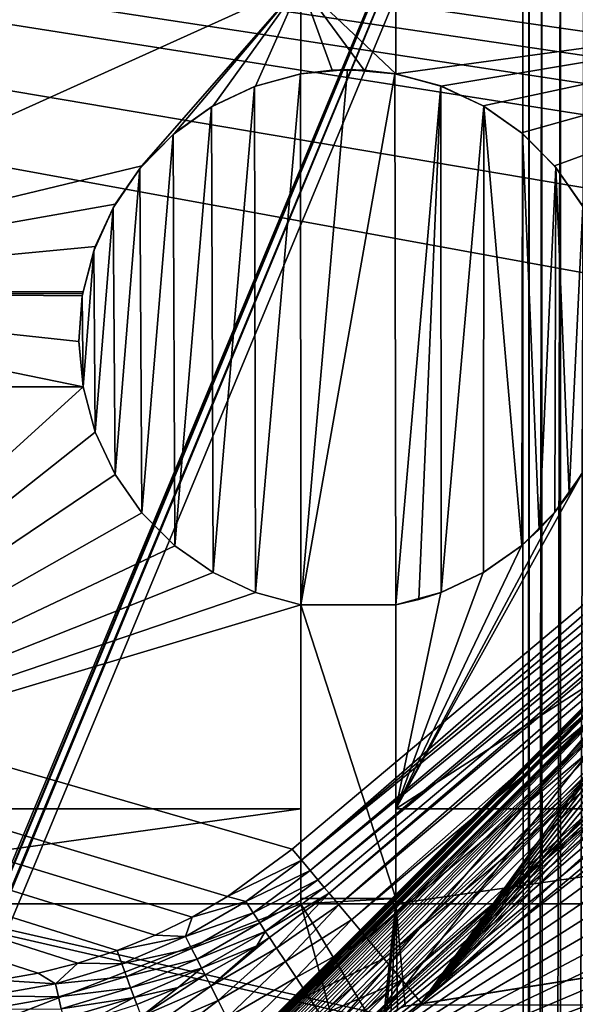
# Model space of a CAD drawing. Header units: metres. Extents: x -206 to 75, y -104 to 104.
# Tile 426 of 656: x -111 to -102, y 45 to 61. Entities that reach past the tile are written whole.
import ezdxf

# ---------------------------------------------------------------- set-up
doc = ezdxf.new("R2010")
doc.units = ezdxf.units.M
doc.layers.add('solid_01_1-CONSUMER_THERM_B_125288', color=7, linetype='CONTINUOUS')

msp = doc.modelspace()

# ---------------------------------------------------------------- linework, layer by layer
at = {"layer": 'solid_01_1-CONSUMER_THERM_B_125288'}
for points in [[(-85.36203, 59.706043, 1.5), (-65.514557, 74.985474, 1.5), (-200.514557, 74.966148, 1.5)], [(-86.338036, 59.777889, 1.5), (-85.36203, 59.706043, 1.5), (-200.514557, 74.966148, 1.5)], [(-88.29303, 59.740044, 1.5), (-86.338036, 59.777889, 1.5), (-200.514557, 74.966148, 1.5)], [(-90.227058, 59.461433, 1.5), (-88.29303, 59.740044, 1.5), (-200.514557, 74.966148, 1.5)], [(-91.178185, 59.232857, 1.5), (-90.227058, 59.461433, 1.5), (-200.514557, 74.966148, 1.5)], [(-92.114357, 58.945553, 1.5), (-91.178185, 59.232857, 1.5), (-200.514557, 74.966148, 1.5)], [(-93.031235, 58.600723, 1.5), (-92.114357, 58.945553, 1.5), (-200.514557, 74.966148, 1.5)], [(-93.924225, 58.200146, 1.5), (-93.031235, 58.600723, 1.5), (-200.514557, 74.966148, 1.5)], [(-95.621269, 57.241257, 1.5), (-93.924225, 58.200146, 1.5), (-200.514557, 74.966148, 1.5)], [(-97.174187, 56.091938, 1.5), (-95.621269, 57.241257, 1.5), (-200.514557, 74.966148, 1.5)], [(-106.887138, 47.939438, 1.5), (-97.174187, 56.091938, 1.5), (-200.514557, 74.966148, 1.5)], [(-107.910683, 47.194191, 1.5), (-106.887138, 47.939438, 1.5), (-200.514557, 74.966148, 1.5)], [(-108.467331, 46.871483, 1.5), (-107.910683, 47.194191, 1.5), (-200.514557, 74.966148, 1.5)], [(-109.048912, 46.586853, 1.5), (-108.467331, 46.871483, 1.5), (-200.514557, 74.966148, 1.5)], [(-109.651024, 46.343178, 1.5), (-109.048912, 46.586853, 1.5), (-200.514557, 74.966148, 1.5)], [(-110.268845, 46.142639, 1.5), (-109.651024, 46.343178, 1.5), (-200.514557, 74.966148, 1.5)], [(-110.897278, 45.986664, 1.5), (-110.268845, 46.142639, 1.5), (-200.514557, 74.966148, 1.5)], [(-111.53109, 45.875885, 1.5), (-110.897278, 45.986664, 1.5), (-200.514557, 74.966148, 1.5)], [(-158.776108, 66.195313), (-102.949013, 67.817345), (-158.757141, -66.251068)], [(-102.949013, 67.817345), (-158.757065, -66.804688), (-158.757141, -66.251068)], [(-102.949013, 67.817345), (-103.148926, 67.301086), (-158.757065, -66.804688)], [(-103.148926, 67.301086), (-103.25058, 66.756882), (-158.757065, -66.804688)], [(-103.25058, 66.756882), (-159.058624, -67.86515), (-158.858719, -67.348892)], [(-103.25058, 66.756882), (-103.250504, 66.203262), (-159.058624, -67.86515)], [(-103.25058, 66.756882), (-158.858719, -67.348892), (-158.757065, -66.804688)], [(-103.250504, 66.203262), (-103.231537, -66.243118), (-159.058624, -67.86515)], [(-103.250504, 66.203262), (-103.148697, 65.659088), (-103.231537, -66.243118)], [(-103.148697, 65.659088), (-103.12989, -65.698914), (-103.231537, -66.243118)], [(-103.148697, 65.659088), (-102.948631, 65.142883), (-103.12989, -65.698914)], [(-102.948631, 65.142883), (-102.92997, -65.182655), (-103.12989, -65.698914)], [(-102.948631, 65.142883), (-102.65712, 64.672234), (-102.92997, -65.182655)], [(-102.65712, 64.672234), (-102.638596, -64.711922), (-102.92997, -65.182655)], [(-102.65712, 64.672234), (-102.284088, 64.263168), (-102.638596, -64.711922)], [(-102.284088, 64.263168), (-102.265686, -64.30275), (-102.638596, -64.711922)], [(-76.404617, 63.580017, 75.400002), (-185.604614, 63.572178, 75.400002), (-92.716316, 42.429672, 75.400002)], [(-185.604614, 63.572178, 75.400002), (-93.500069, 42.491352, 75.400002), (-92.716316, 42.429672, 75.400002)], [(-185.604614, 63.572178, 75.400002), (-168.500076, 42.491318, 75.400002), (-93.500069, 42.491352, 75.400002)], [(-117.504128, 56.727066, 72.400002), (-117.504471, 61.577068, 72.400002), (-106.754471, 61.577839, 72.400002)], [(-117.504128, 56.727066, 72.400002), (-106.754471, 61.577839, 72.400002), (-109.258911, 58.710747, 72.400002)], [(-106.754471, 61.577839, 72.400002), (-108.737396, 59.232342, 72.400002), (-109.258911, 58.710747, 72.400002)], [(-106.754471, 61.577839, 72.400002), (-108.133736, 59.655792, 72.400002), (-108.737396, 59.232342, 72.400002)], [(-106.754471, 61.577839, 72.400002), (-107.46627, 59.968441, 72.400002), (-108.133736, 59.655792, 72.400002)], [(-106.754471, 61.577839, 72.400002), (-106.754372, 60.16114, 72.400002), (-107.46627, 59.968441, 72.400002)], [(-105.254372, 60.161247, 68.823547), (-106.754471, 61.577839, 69.400002), (-105.254471, 61.577946, 69.400002)], [(-106.754471, 61.577839, 69.400002), (-106.754372, 60.16114, 72.400002), (-106.754471, 61.577839, 72.400002)], [(-106.754372, 60.16114, 68.823547), (-106.754372, 60.16114, 72.400002), (-106.754471, 61.577839, 69.400002)], [(-106.25531, 60.220459, 68.847672), (-106.754372, 60.16114, 68.823547), (-106.754471, 61.577839, 69.400002)], [(-105.753441, 60.220497, 68.847672), (-106.754471, 61.577839, 69.400002), (-105.254372, 60.161247, 68.823547)], [(-106.25531, 60.220459, 68.847672), (-106.754471, 61.577839, 69.400002), (-105.753441, 60.220497, 68.847672)], [(-105.254471, 61.577946, 72.400002), (-94.904472, 61.57869, 72.400002), (-105.254372, 60.161247, 72.400002)], [(-105.254372, 60.161247, 68.823547), (-105.254471, 61.577946, 72.400002), (-105.254372, 60.161247, 72.400002)], [(-105.254372, 60.161247, 68.823547), (-105.254471, 61.577946, 69.400002), (-105.254471, 61.577946, 72.400002)], [(-94.904472, 61.57869, 72.400002), (-104.542442, 59.968651, 72.400002), (-105.254372, 60.161247, 72.400002)], [(-94.904472, 61.57869, 72.400002), (-103.874939, 59.656097, 72.400002), (-104.542442, 59.968651, 72.400002)], [(-94.904472, 61.57869, 72.400002), (-103.271217, 59.232735, 72.400002), (-103.874939, 59.656097, 72.400002)], [(-94.904472, 61.57869, 72.400002), (-102.749619, 58.711216, 72.400002), (-103.271217, 59.232735, 72.400002)], [(-94.904472, 61.57869, 72.400002), (-102.326172, 58.107555, 72.400002), (-102.749619, 58.711216, 72.400002)], [(-106.759613, 60.160194, 67.400002), (-106.014114, 60.227863, 67.400002), (-106.753769, 51.79454, 67.400002)], [(-106.25531, 60.220459, 68.847672), (-106.014114, 60.227863, 67.400002), (-106.759613, 60.160194, 67.400002)], [(-106.25531, 60.220459, 68.847672), (-106.759613, 60.160194, 67.400002), (-106.754372, 60.16114, 68.823547)], [(-106.014114, 60.227863, 67.400002), (-105.268242, 60.163712, 67.400002), (-106.753769, 51.79454, 67.400002)], [(-106.25531, 60.220459, 68.847672), (-105.753441, 60.220497, 68.847672), (-106.014114, 60.227863, 67.400002)], [(-105.753441, 60.220497, 68.847672), (-105.268242, 60.163712, 67.400002), (-106.014114, 60.227863, 67.400002)], [(-105.753441, 60.220497, 68.847672), (-105.254372, 60.161247, 68.823547), (-105.268242, 60.163712, 67.400002)], [(-107.465698, 51.987133, 67.400002), (-107.482101, 59.962605, 67.400002), (-106.759613, 60.160194, 67.400002)], [(-107.46627, 59.968441, 72.400002), (-106.759613, 60.160194, 67.400002), (-107.482101, 59.962605, 67.400002)], [(-106.754372, 60.16114, 72.400002), (-106.759613, 60.160194, 67.400002), (-107.46627, 59.968441, 72.400002)], [(-107.465698, 51.987133, 67.400002), (-106.759613, 60.160194, 67.400002), (-106.753769, 51.79454, 67.400002)], [(-106.754372, 60.16114, 68.823547), (-106.759613, 60.160194, 67.400002), (-106.754372, 60.16114, 72.400002)], [(-105.268242, 60.163712, 67.400002), (-105.253769, 51.794647, 67.400002), (-106.753769, 51.79454, 67.400002)], [(-105.268242, 60.163712, 67.400002), (-104.544815, 59.969517, 67.400002), (-105.253769, 51.794647, 67.400002)], [(-105.254372, 60.161247, 68.823547), (-104.544815, 59.969517, 67.400002), (-105.268242, 60.163712, 67.400002)], [(-105.254372, 60.161247, 68.823547), (-104.542442, 59.968651, 72.400002), (-104.544815, 59.969517, 67.400002)], [(-105.254372, 60.161247, 68.823547), (-105.254372, 60.161247, 72.400002), (-104.542442, 59.968651, 72.400002)], [(-108.133209, 52.299686, 67.400002), (-108.158562, 59.6413, 67.400002), (-107.482101, 59.962605, 67.400002)], [(-108.133736, 59.655792, 72.400002), (-107.482101, 59.962605, 67.400002), (-108.158562, 59.6413, 67.400002)], [(-107.46627, 59.968441, 72.400002), (-107.482101, 59.962605, 67.400002), (-108.133736, 59.655792, 72.400002)], [(-107.465698, 51.987133, 67.400002), (-108.133209, 52.299686, 67.400002), (-107.482101, 59.962605, 67.400002)], [(-104.544815, 59.969517, 67.400002), (-104.892822, 51.875748, 67.400002), (-105.253769, 51.794647, 67.400002)], [(-104.544815, 59.969517, 67.400002), (-104.539673, 51.988148, 67.400002), (-104.892822, 51.875748, 67.400002)], [(-104.544815, 59.969517, 67.400002), (-103.866966, 59.65147, 67.400002), (-104.539673, 51.988148, 67.400002)], [(-103.874939, 59.656097, 72.400002), (-103.866966, 59.65147, 67.400002), (-104.544815, 59.969517, 67.400002)], [(-103.874939, 59.656097, 72.400002), (-104.544815, 59.969517, 67.400002), (-104.542442, 59.968651, 72.400002)], [(-108.736923, 52.723049, 67.400002), (-108.767624, 59.206715, 67.400002), (-108.158562, 59.6413, 67.400002)], [(-108.737396, 59.232342, 72.400002), (-108.158562, 59.6413, 67.400002), (-108.767624, 59.206715, 67.400002)], [(-108.133736, 59.655792, 72.400002), (-108.158562, 59.6413, 67.400002), (-108.737396, 59.232342, 72.400002)], [(-108.133209, 52.299686, 67.400002), (-108.736923, 52.723049, 67.400002), (-108.158562, 59.6413, 67.400002)], [(-103.866966, 59.65147, 67.400002), (-103.870224, 52.302418, 67.400002), (-104.539673, 51.988148, 67.400002)], [(-103.271217, 59.232735, 72.400002), (-103.866966, 59.65147, 67.400002), (-103.874939, 59.656097, 72.400002)], [(-103.866966, 59.65147, 67.400002), (-103.265335, 52.727997, 67.400002), (-103.870224, 52.302418, 67.400002)], [(-103.866966, 59.65147, 67.400002), (-103.255676, 59.219624, 67.400002), (-103.265335, 52.727997, 67.400002)], [(-103.271217, 59.232735, 72.400002), (-103.255676, 59.219624, 67.400002), (-103.866966, 59.65147, 67.400002)], [(-109.258522, 53.244568, 67.400002), (-109.291565, 58.671383, 67.400002), (-108.767624, 59.206715, 67.400002)], [(-109.258911, 58.710747, 72.400002), (-108.767624, 59.206715, 67.400002), (-109.291565, 58.671383, 67.400002)], [(-108.737396, 59.232342, 72.400002), (-108.767624, 59.206715, 67.400002), (-109.258911, 58.710747, 72.400002)], [(-108.736923, 52.723049, 67.400002), (-109.258522, 53.244568, 67.400002), (-108.767624, 59.206715, 67.400002)], [(-102.749619, 58.711216, 72.400002), (-103.255676, 59.219624, 67.400002), (-103.271217, 59.232735, 72.400002)], [(-103.255676, 59.219624, 67.400002), (-102.992912, 52.978676, 67.400002), (-103.265335, 52.727997, 67.400002)], [(-103.255676, 59.219624, 67.400002), (-102.729263, 58.686787, 67.400002), (-102.992912, 52.978676, 67.400002)], [(-102.749619, 58.711216, 72.400002), (-102.729263, 58.686787, 67.400002), (-103.255676, 59.219624, 67.400002)], [(-117.504128, 56.727066, 72.400002), (-109.258911, 58.710747, 72.400002), (-109.682274, 58.107029, 72.400002)], [(-109.681969, 53.848228, 67.400002), (-109.713821, 58.051579, 67.400002), (-109.291565, 58.671383, 67.400002)], [(-109.682274, 58.107029, 72.400002), (-109.291565, 58.671383, 67.400002), (-109.713821, 58.051579, 67.400002)], [(-109.258911, 58.710747, 72.400002), (-109.291565, 58.671383, 67.400002), (-109.682274, 58.107029, 72.400002)], [(-109.258522, 53.244568, 67.400002), (-109.681969, 53.848228, 67.400002), (-109.291565, 58.671383, 67.400002)], [(-102.729263, 58.686787, 67.400002), (-102.743195, 53.252239, 67.400002), (-102.992912, 52.978676, 67.400002)], [(-102.326172, 58.107555, 72.400002), (-102.729263, 58.686787, 67.400002), (-102.749619, 58.711216, 72.400002)], [(-102.729263, 58.686787, 67.400002), (-102.518219, 53.546574, 67.400002), (-102.743195, 53.252239, 67.400002)], [(-102.729263, 58.686787, 67.400002), (-102.304619, 58.069904, 67.400002), (-102.518219, 53.546574, 67.400002)], [(-102.326172, 58.107555, 72.400002), (-102.304619, 58.069904, 67.400002), (-102.729263, 58.686787, 67.400002)], [(-117.504128, 56.727066, 72.400002), (-109.682274, 58.107029, 72.400002), (-109.994827, 57.439522, 72.400002)], [(-109.994621, 54.51569, 67.400002), (-110.018646, 57.372742, 67.400002), (-109.713821, 58.051579, 67.400002)], [(-109.994827, 57.439522, 72.400002), (-109.713821, 58.051579, 67.400002), (-110.018646, 57.372742, 67.400002)], [(-109.682274, 58.107029, 72.400002), (-109.713821, 58.051579, 67.400002), (-109.994827, 57.439522, 72.400002)], [(-109.681969, 53.848228, 67.400002), (-109.994621, 54.51569, 67.400002), (-109.713821, 58.051579, 67.400002)], [(-102.304619, 58.069904, 67.400002), (-102.319496, 53.859806, 67.400002), (-102.518219, 53.546574, 67.400002)], [(-117.504128, 56.727066, 72.400002), (-109.994827, 57.439522, 72.400002), (-110.187424, 56.727592, 72.400002)], [(-110.187424, 56.727592, 67.426552), (-109.994827, 57.439522, 72.400002), (-110.018646, 57.372742, 67.400002)], [(-110.187424, 56.727592, 67.426552), (-110.187424, 56.727592, 72.400002), (-109.994827, 57.439522, 72.400002)], [(-110.187317, 55.227592, 67.400002), (-110.198441, 56.662849, 67.400002), (-110.018646, 57.372742, 67.400002)], [(-110.187424, 56.727592, 67.426552), (-110.018646, 57.372742, 67.400002), (-110.198441, 56.662849, 67.400002)], [(-109.994621, 54.51569, 67.400002), (-110.187317, 55.227592, 67.400002), (-110.018646, 57.372742, 67.400002)], [(-117.504128, 56.727066, 67.426552), (-117.504128, 56.727066, 72.400002), (-110.187424, 56.727592, 72.400002)], [(-117.504128, 56.727066, 67.426552), (-110.187424, 56.727592, 72.400002), (-110.187424, 56.727592, 67.426552)], [(-117.504128, 56.727066, 67.426552), (-110.187424, 56.727592, 67.426552), (-110.193138, 56.694992, 67.413284)], [(-117.504128, 56.727066, 67.426552), (-110.193138, 56.694992, 67.413284), (-110.198441, 56.662849, 67.400002)], [(-110.253937, 55.944401, 67.10788), (-117.504128, 56.727066, 67.426552), (-110.198441, 56.662849, 67.400002)], [(-110.187317, 55.227592, 66.816208), (-117.504013, 55.227066, 66.816208), (-117.504128, 56.727066, 67.426552)], [(-110.253937, 55.944401, 67.10788), (-110.187317, 55.227592, 66.816208), (-117.504128, 56.727066, 67.426552)], [(-110.187317, 55.227592, 67.400002), (-110.253952, 55.946243, 67.400002), (-110.198441, 56.662849, 67.400002)], [(-110.253937, 55.944401, 67.10788), (-110.198441, 56.662849, 67.400002), (-110.253952, 55.946243, 67.400002)], [(-110.193138, 56.694992, 67.413284), (-110.187424, 56.727592, 67.426552), (-110.198441, 56.662849, 67.400002)], [(-106.74334, 47.768116, 1.525335), (-97.174187, 56.091938, 1.5), (-106.887138, 47.939438, 1.5)], [(-97.030815, 55.921124, 1.525184), (-97.174187, 56.091938, 1.5), (-106.74334, 47.768116, 1.525335)], [(-110.253937, 55.944401, 67.10788), (-110.253952, 55.946243, 67.400002), (-110.187317, 55.227592, 67.400002)], [(-110.253937, 55.944401, 67.10788), (-110.187317, 55.227592, 67.400002), (-110.187317, 55.227592, 66.816208)], [(-96.894142, 55.758289, 1.599859), (-97.030815, 55.921124, 1.525184), (-106.74334, 47.768116, 1.525335)], [(-96.894142, 55.758289, 1.599859), (-106.74334, 47.768116, 1.525335), (-106.606697, 47.605324, 1.600154)], [(-96.77169, 55.612396, 1.720235), (-96.894142, 55.758289, 1.599859), (-106.606697, 47.605324, 1.600154)], [(-96.77169, 55.612396, 1.720235), (-106.606697, 47.605324, 1.600154), (-106.484299, 47.459492, 1.720659)], [(-96.66967, 55.490849, 1.8802), (-96.77169, 55.612396, 1.720235), (-106.484299, 47.459492, 1.720659)], [(-96.66967, 55.490849, 1.8802), (-106.484299, 47.459492, 1.720659), (-106.382347, 47.338028, 1.880731)], [(-96.66967, 55.490849, 1.8802), (-106.382347, 47.338028, 1.880731), (-106.306274, 47.247391, 2.071429)], [(-96.66967, 55.490849, 1.8802), (-106.306274, 47.247391, 2.071429), (-96.593323, 55.399895, 2.071429)], [(-96.593323, 55.399895, 2.071429), (-106.306274, 47.247391, 2.071429), (-106.15197, 47.063553, 2.474663)], [(-96.439018, 55.216053, 2.474663), (-96.593323, 55.399895, 2.071429), (-106.15197, 47.063553, 2.474663)], [(-117.504013, 55.227066, 72.400002), (-110.187317, 55.227592, 67.400002), (-110.187317, 55.227592, 72.400002)], [(-110.187317, 55.227592, 66.816208), (-110.187317, 55.227592, 67.400002), (-117.504013, 55.227066, 72.400002)], [(-117.50354, 48.577068, 72.400002), (-117.504013, 55.227066, 72.400002), (-110.187317, 55.227592, 72.400002)], [(-110.187317, 55.227592, 66.816208), (-117.504013, 55.227066, 72.400002), (-117.504013, 55.227066, 66.816208)], [(-117.50354, 48.577068, 72.400002), (-110.187317, 55.227592, 72.400002), (-109.994621, 54.51569, 72.400002)], [(-110.187317, 55.227592, 72.400002), (-110.187317, 55.227592, 67.400002), (-109.994621, 54.51569, 67.400002)], [(-110.187317, 55.227592, 72.400002), (-109.994621, 54.51569, 67.400002), (-109.994621, 54.51569, 72.400002)], [(-96.439018, 55.216053, 2.474663), (-106.15197, 47.063553, 2.474663), (-105.951935, 46.825233, 2.825941)], [(-96.23877, 54.97747, 2.826262), (-96.439018, 55.216053, 2.474663), (-105.951935, 46.825233, 2.825941)], [(-94.904015, 55.228691, 72.400002), (-105.25354, 48.577946, 72.400002), (-102.325867, 53.848759, 72.400002)], [(-94.904015, 55.228691, 72.400002), (-94.903542, 48.57869, 72.400002), (-105.25354, 48.577946, 72.400002)], [(-96.23877, 54.97747, 2.826262), (-105.951935, 46.825233, 2.825941), (-105.713226, 46.540829, 3.112886)], [(-95.999763, 54.692722, 3.113388), (-96.23877, 54.97747, 2.826262), (-105.713226, 46.540829, 3.112886)], [(-95.481506, 54.962761, 3.5), (-95.141167, 53.669785, 3.5), (-104.854118, 45.517281, 3.5)], [(-95.481506, 54.962761, 3.5), (-104.854118, 45.517281, 3.5), (-95.949623, 54.907352, 3.5)], [(-95.949623, 54.907352, 3.5), (-104.854118, 45.517281, 3.5), (-96.411331, 54.815514, 3.5)], [(-96.411331, 54.815514, 3.5), (-104.854118, 45.517281, 3.5), (-96.865028, 54.687561, 3.5)], [(-95.999763, 54.692722, 3.113388), (-105.713226, 46.540829, 3.112886), (-105.444244, 46.220364, 3.325387)], [(-95.730453, 54.371861, 3.325905), (-95.999763, 54.692722, 3.113388), (-105.444244, 46.220364, 3.325387)], [(-96.865028, 54.687561, 3.5), (-104.854118, 45.517281, 3.5), (-97.306938, 54.524525, 3.5)], [(-117.50354, 48.577068, 72.400002), (-109.994621, 54.51569, 72.400002), (-109.681969, 53.848228, 72.400002)], [(-109.994621, 54.51569, 72.400002), (-109.994621, 54.51569, 67.400002), (-109.681969, 53.848228, 67.400002)], [(-109.994621, 54.51569, 72.400002), (-109.681969, 53.848228, 67.400002), (-109.681969, 53.848228, 72.400002)], [(-97.306938, 54.524525, 3.5), (-104.854118, 45.517281, 3.5), (-97.734703, 54.327328, 3.5)], [(-95.730453, 54.371861, 3.325905), (-105.444244, 46.220364, 3.325387), (-105.154472, 45.875126, 3.455959)], [(-95.440338, 54.026215, 3.45631), (-95.730453, 54.371861, 3.325905), (-105.154472, 45.875126, 3.455959)], [(-97.734703, 54.327328, 3.5), (-104.854118, 45.517281, 3.5), (-98.145988, 54.096996, 3.5)], [(-95.440338, 54.026215, 3.45631), (-105.154472, 45.875126, 3.455959), (-104.854118, 45.517281, 3.5)], [(-98.145988, 54.096996, 3.5), (-104.854118, 45.517281, 3.5), (-98.537407, 53.835457, 3.5)], [(-95.440338, 54.026215, 3.45631), (-104.854118, 45.517281, 3.5), (-95.141167, 53.669785, 3.5)], [(-102.325867, 53.848759, 72.400002), (-102.518219, 53.546574, 67.400002), (-102.319496, 53.859806, 67.400002)], [(-117.50354, 48.577068, 72.400002), (-109.681969, 53.848228, 72.400002), (-109.258522, 53.244572, 72.400002)], [(-109.681969, 53.848228, 72.400002), (-109.681969, 53.848228, 67.400002), (-109.258522, 53.244568, 67.400002)], [(-109.681969, 53.848228, 72.400002), (-109.258522, 53.244568, 67.400002), (-109.258522, 53.244572, 72.400002)], [(-105.25354, 48.577946, 72.400002), (-102.749229, 53.245037, 72.400002), (-102.325867, 53.848759, 72.400002)], [(-98.537407, 53.835457, 3.5), (-104.854118, 45.517281, 3.5), (-98.9076, 53.543625, 3.5)], [(-102.749229, 53.245037, 72.400002), (-102.518219, 53.546574, 67.400002), (-102.325867, 53.848759, 72.400002)], [(-98.9076, 53.543625, 3.5), (-104.854118, 45.517281, 3.5), (-99.253479, 53.223888, 3.5)], [(-102.749229, 53.245037, 72.400002), (-102.743195, 53.252239, 67.400002), (-102.518219, 53.546574, 67.400002)], [(-117.50354, 48.577068, 72.400002), (-109.258522, 53.244572, 72.400002), (-108.736923, 52.723049, 72.400002)], [(-109.258522, 53.244572, 72.400002), (-109.258522, 53.244568, 67.400002), (-108.736923, 52.723049, 67.400002)], [(-109.258522, 53.244572, 72.400002), (-108.736923, 52.723049, 67.400002), (-108.736923, 52.723049, 72.400002)], [(-105.25354, 48.577946, 72.400002), (-103.270752, 52.723442, 72.400002), (-102.749229, 53.245037, 72.400002)], [(-103.270752, 52.723442, 72.400002), (-102.992912, 52.978676, 67.400002), (-102.749229, 53.245037, 72.400002)], [(-102.749229, 53.245037, 72.400002), (-102.992912, 52.978676, 67.400002), (-102.743195, 53.252239, 67.400002)], [(-108.602119, 43.802258, 12.817101), (-108.60112, 43.783543, 12.856084), (-99.235924, 53.206337, 12.721427)], [(-108.599785, 43.820675, 12.780789), (-108.602119, 43.802258, 12.817101), (-99.235924, 53.206337, 12.721427)], [(-108.60112, 43.783543, 12.856084), (-108.596008, 43.765255, 12.896791), (-99.235924, 53.206337, 12.721427)], [(-108.588097, 43.855423, 12.717447), (-108.599785, 43.820675, 12.780789), (-99.235924, 53.206337, 12.721427)], [(-108.596008, 43.765255, 12.896791), (-99.183731, 53.15414, 12.933075), (-99.235924, 53.206337, 12.721427)], [(-108.596008, 43.765255, 12.896791), (-108.586502, 43.747326, 12.938953), (-99.183731, 53.15414, 12.933075)], [(-108.588097, 43.855423, 12.717447), (-99.235924, 53.206337, 12.721427), (-99.253479, 53.223888, 12.5)], [(-108.572327, 43.885719, 12.664712), (-108.588097, 43.855423, 12.717447), (-99.253479, 53.223888, 12.5)], [(-108.586502, 43.747326, 12.938953), (-108.572311, 43.729706, 12.982288), (-99.183731, 53.15414, 12.933075)], [(-108.556305, 43.91111, 12.618376), (-108.572327, 43.885719, 12.664712), (-99.253479, 53.223888, 12.5)], [(-108.572311, 43.729706, 12.982288), (-108.552582, 43.711796, 13.02775), (-99.183731, 53.15414, 12.933075)], [(-108.54277, 43.930534, 12.575701), (-108.556305, 43.91111, 12.618376), (-99.253479, 53.223888, 12.5)], [(-108.552582, 43.711796, 13.02775), (-108.526756, 43.693317, 13.075119), (-99.183731, 53.15414, 12.933075)], [(-108.534256, 43.942188, 12.535916), (-108.54277, 43.930534, 12.575701), (-99.253479, 53.223888, 12.5)], [(-108.534256, 43.942188, 12.535916), (-99.253479, 53.223888, 12.5), (-108.531647, 43.945709, 12.5)], [(-108.531647, 43.945709, 3.5), (-99.253479, 53.223888, 3.5), (-107.246277, 43.942844, 3.5)], [(-108.531647, 43.945709, 3.5), (-99.253479, 53.223888, 12.5), (-99.253479, 53.223888, 3.5)], [(-108.531647, 43.945709, 3.5), (-108.531647, 43.945709, 12.5), (-99.253479, 53.223888, 12.5)], [(-108.526756, 43.693317, 13.075119), (-99.09951, 53.069916, 13.122963), (-99.183731, 53.15414, 12.933075)], [(-99.253479, 53.223888, 3.5), (-106.001419, 44.662479, 3.5), (-107.246277, 43.942844, 3.5)], [(-99.253479, 53.223888, 3.5), (-104.854118, 45.517281, 3.5), (-106.001419, 44.662479, 3.5)], [(-108.526756, 43.693317, 13.075119), (-108.494141, 43.673916, 13.124171), (-99.09951, 53.069916, 13.122963)], [(-108.494141, 43.673916, 13.124171), (-108.454575, 43.653454, 13.173878), (-99.09951, 53.069916, 13.122963)], [(-108.454575, 43.653454, 13.173878), (-108.408157, 43.631794, 13.223137), (-99.09951, 53.069916, 13.122963)], [(-108.408157, 43.631794, 13.223137), (-108.355202, 43.609009, 13.270741), (-99.09951, 53.069916, 13.122963)], [(-108.355202, 43.609009, 13.270741), (-98.987495, 52.957905, 13.281551), (-99.09951, 53.069916, 13.122963)], [(-108.355202, 43.609009, 13.270741), (-108.296829, 43.585407, 13.315196), (-98.987495, 52.957905, 13.281551)], [(-108.296829, 43.585407, 13.315196), (-108.233696, 43.561337, 13.35567), (-98.987495, 52.957905, 13.281551)], [(-108.233696, 43.561337, 13.35567), (-108.166939, 43.537483, 13.39128), (-98.987495, 52.957905, 13.281551)], [(-108.166939, 43.537483, 13.39128), (-98.853317, 52.823727, 13.400871), (-98.987495, 52.957905, 13.281551)], [(-103.270752, 52.723442, 72.400002), (-103.265335, 52.727997, 67.400002), (-102.992912, 52.978676, 67.400002)], [(-108.166939, 43.537483, 13.39128), (-108.028168, 43.494442, 13.445751), (-98.853317, 52.823727, 13.400871)], [(-108.028168, 43.494442, 13.445751), (-98.70372, 52.674129, 13.474928), (-98.853317, 52.823727, 13.400871)], [(-117.50354, 48.577068, 72.400002), (-108.736923, 52.723049, 72.400002), (-108.133209, 52.299686, 72.400002)], [(-108.736923, 52.723049, 72.400002), (-108.736923, 52.723049, 67.400002), (-108.133209, 52.299686, 67.400002)], [(-108.736923, 52.723049, 72.400002), (-108.133209, 52.299686, 67.400002), (-108.133209, 52.299686, 72.400002)], [(-108.028168, 43.494442, 13.445751), (-107.893997, 43.464863, 13.477894), (-98.70372, 52.674129, 13.474928)], [(-107.893997, 43.464863, 13.477894), (-107.774193, 43.453541, 13.493205), (-98.70372, 52.674129, 13.474928)], [(-107.774193, 43.453541, 13.493205), (-107.67115, 43.459949, 13.498845), (-98.70372, 52.674129, 13.474928)], [(-107.67115, 43.459949, 13.498845), (-107.581902, 43.481243, 13.5), (-98.70372, 52.674129, 13.474928)], [(-98.70372, 52.674129, 13.474928), (-107.581902, 43.481243, 13.5), (-98.546371, 52.516781, 13.5)], [(-105.25354, 48.577946, 72.400002), (-103.874405, 52.299992, 72.400002), (-103.270752, 52.723442, 72.400002)], [(-103.874405, 52.299992, 72.400002), (-103.870224, 52.302418, 67.400002), (-103.270752, 52.723442, 72.400002)], [(-103.270752, 52.723442, 72.400002), (-103.870224, 52.302418, 67.400002), (-103.265335, 52.727997, 67.400002)], [(-98.228889, 52.197865, 13.5), (-98.546371, 52.516781, 13.5), (-107.581902, 43.481243, 13.5)], [(-117.50354, 48.577068, 72.400002), (-108.133209, 52.299686, 72.400002), (-107.465698, 51.987133, 72.400002)], [(-108.133209, 52.299686, 72.400002), (-108.133209, 52.299686, 67.400002), (-107.465698, 51.987133, 67.400002)], [(-108.133209, 52.299686, 72.400002), (-107.465698, 51.987133, 67.400002), (-107.465698, 51.987133, 72.400002)], [(-105.25354, 48.577946, 72.400002), (-104.54187, 51.987343, 72.400002), (-103.874405, 52.299992, 72.400002)], [(-104.54187, 51.987343, 72.400002), (-104.539673, 51.988148, 67.400002), (-103.874405, 52.299992, 72.400002)], [(-103.874405, 52.299992, 72.400002), (-104.539673, 51.988148, 67.400002), (-103.870224, 52.302418, 67.400002)], [(-98.497002, 51.905132, 13.5), (-98.228889, 52.197865, 13.5), (-107.581902, 43.481243, 13.5)], [(-104.54187, 51.987343, 72.400002), (-104.892822, 51.875748, 67.400002), (-104.539673, 51.988148, 67.400002)], [(-117.50354, 48.577068, 72.400002), (-107.465698, 51.987133, 72.400002), (-106.753769, 51.79454, 72.400002)], [(-98.738586, 51.590145, 13.5), (-98.497002, 51.905132, 13.5), (-107.581902, 43.481243, 13.5)], [(-107.465698, 51.987133, 72.400002), (-107.465698, 51.987133, 67.400002), (-106.753769, 51.79454, 67.400002)], [(-107.465698, 51.987133, 72.400002), (-106.753769, 51.79454, 67.400002), (-106.753769, 51.79454, 72.400002)], [(-105.253769, 51.794647, 72.400002), (-104.892822, 51.875748, 67.400002), (-104.54187, 51.987343, 72.400002)], [(-105.25354, 48.577946, 72.400002), (-105.253769, 51.794647, 72.400002), (-104.54187, 51.987343, 72.400002)], [(-105.253769, 51.794647, 72.400002), (-105.253769, 51.794647, 67.400002), (-104.892822, 51.875748, 67.400002)], [(-106.75354, 48.577839, 72.400002), (-117.50354, 48.577068, 72.400002), (-106.753769, 51.79454, 72.400002)], [(-106.753769, 51.79454, 67.319206), (-106.753769, 51.79454, 67.400002), (-105.253769, 51.794647, 67.400002)], [(-106.753769, 51.79454, 67.319206), (-105.253769, 51.794647, 67.400002), (-105.253769, 51.794647, 67.319206)], [(-106.753769, 51.79454, 67.319206), (-105.253769, 51.794647, 67.319206), (-105.253441, 47.163357, 63.534752)], [(-106.75354, 48.577839, 72.400002), (-106.753769, 51.79454, 72.400002), (-106.753769, 51.79454, 67.400002)], [(-106.75354, 48.577839, 69.900002), (-106.75354, 48.577839, 72.400002), (-106.753769, 51.79454, 67.400002)], [(-106.753433, 47.077839, 69.900002), (-106.75354, 48.577839, 69.900002), (-106.753769, 51.79454, 67.400002)], [(-106.753769, 51.79454, 67.319206), (-106.753433, 47.077839, 69.900002), (-106.753769, 51.79454, 67.400002)], [(-106.753769, 51.79454, 67.319206), (-105.253441, 47.163357, 63.534752), (-106.753441, 47.16325, 63.534752)], [(-106.753769, 51.79454, 67.319206), (-106.753441, 47.16325, 63.534752), (-106.753433, 47.077839, 69.900002)], [(-105.25354, 48.577946, 69.900002), (-105.253433, 47.077946, 63.5), (-105.253769, 51.794647, 67.400002)], [(-105.253769, 51.794647, 67.319206), (-105.253769, 51.794647, 67.400002), (-105.253433, 47.077946, 63.5)], [(-105.25354, 48.577946, 69.900002), (-105.253769, 51.794647, 67.400002), (-105.253769, 51.794647, 72.400002)], [(-105.253769, 51.794647, 67.319206), (-105.253433, 47.077946, 63.5), (-105.253441, 47.163357, 63.534752)], [(-105.25354, 48.577946, 69.900002), (-105.253769, 51.794647, 72.400002), (-105.25354, 48.577946, 72.400002)], [(-98.951797, 51.255302, 13.5), (-98.738586, 51.590145, 13.5), (-107.581902, 43.481243, 13.5)], [(-99.135002, 50.903152, 13.5), (-98.951797, 51.255302, 13.5), (-107.581902, 43.481243, 13.5)], [(-99.286819, 50.536381, 13.5), (-99.135002, 50.903152, 13.5), (-107.581902, 43.481243, 13.5)], [(-99.406097, 50.157764, 13.5), (-99.286819, 50.536381, 13.5), (-107.581902, 43.481243, 13.5)], [(-99.491905, 49.770237, 13.5), (-99.406097, 50.157764, 13.5), (-107.581902, 43.481243, 13.5)], [(-99.543625, 49.376633, 13.5), (-99.491905, 49.770237, 13.5), (-107.581902, 43.481243, 13.5)], [(-99.560837, 48.980598, 13.5), (-99.543625, 49.376633, 13.5), (-107.581902, 43.481243, 13.5)], [(-99.543472, 48.584087, 13.5), (-99.560837, 48.980598, 13.5), (-107.581902, 43.481243, 13.5)], [(-117.50354, 48.577068, 69.900002), (-117.50354, 48.577068, 72.400002), (-106.75354, 48.577839, 72.400002)], [(-106.75354, 48.577839, 69.900002), (-117.50354, 48.577068, 69.900002), (-106.75354, 48.577839, 72.400002)], [(-106.75354, 48.577839, 69.900002), (-117.503433, 47.077068, 69.900002), (-117.50354, 48.577068, 69.900002)], [(-106.753433, 47.077839, 69.900002), (-117.503433, 47.077068, 69.900002), (-106.75354, 48.577839, 69.900002)], [(-99.491608, 48.190567, 13.5), (-99.543472, 48.584087, 13.5), (-107.581902, 43.481243, 13.5)], [(-105.25354, 48.577946, 69.900002), (-105.25354, 48.577946, 72.400002), (-94.903542, 48.57869, 72.400002)], [(-105.25354, 48.577946, 69.900002), (-94.903542, 48.57869, 72.400002), (-94.903542, 48.57869, 69.900002)], [(-105.253433, 47.077946, 69.900002), (-105.25354, 48.577946, 69.900002), (-94.903542, 48.57869, 69.900002)], [(-105.253433, 47.077946, 69.900002), (-105.253433, 47.077946, 63.5), (-105.25354, 48.577946, 69.900002)], [(-105.253433, 47.077946, 69.900002), (-94.903542, 48.57869, 69.900002), (-94.903435, 47.07869, 69.900002)], [(-99.40564, 47.803032, 13.5), (-99.491608, 48.190567, 13.5), (-107.581902, 43.481243, 13.5)], [(-106.74334, 47.768116, 1.525335), (-106.887138, 47.939438, 1.5), (-107.910683, 47.194191, 1.5)], [(-99.286224, 47.424473, 13.5), (-99.40564, 47.803032, 13.5), (-107.581902, 43.481243, 13.5)], [(-106.74334, 47.768116, 1.525335), (-107.910683, 47.194191, 1.5), (-107.621361, 47.114258, 1.525335)], [(-106.74334, 47.768116, 1.525335), (-107.621361, 47.114258, 1.525335), (-106.606697, 47.605324, 1.600154)], [(-107.621361, 47.114258, 1.525335), (-107.504547, 46.936703, 1.600154), (-106.606697, 47.605324, 1.600154)], [(-106.606697, 47.605324, 1.600154), (-107.504547, 46.936703, 1.600154), (-106.484299, 47.459492, 1.720659)], [(-99.134262, 47.057755, 13.5), (-99.286224, 47.424473, 13.5), (-107.581902, 43.481243, 13.5)], [(-107.504547, 46.936703, 1.600154), (-107.399902, 46.777645, 1.720659), (-106.484299, 47.459492, 1.720659)], [(-106.484299, 47.459492, 1.720659), (-107.399902, 46.777645, 1.720659), (-106.382347, 47.338028, 1.880731)], [(-107.399902, 46.777645, 1.720659), (-107.312737, 46.645168, 1.880731), (-106.382347, 47.338028, 1.880731)], [(-106.306274, 47.247391, 2.071429), (-106.382347, 47.338028, 1.880731), (-107.312737, 46.645168, 1.880731)], [(-107.621361, 47.114258, 1.525335), (-107.910683, 47.194191, 1.5), (-108.467331, 46.871483, 1.5)], [(-107.243782, 46.548897, 2.071429), (-106.306274, 47.247391, 2.071429), (-107.312737, 46.645168, 1.880731)], [(-107.133141, 46.380909, 2.419925), (-106.306274, 47.247391, 2.071429), (-107.243782, 46.548897, 2.071429)], [(-106.15197, 47.063553, 2.474663), (-106.306274, 47.247391, 2.071429), (-107.133141, 46.380909, 2.419925)], [(-106.753433, 47.077839, 63.5), (-105.500069, 42.481247, 63.5), (-118.608032, 42.481239, 63.5)], [(-117.503433, 47.077068, 63.5), (-106.753433, 47.077839, 63.5), (-118.608032, 42.481239, 63.5)], [(-106.753433, 47.077839, 69.900002), (-106.753433, 47.077839, 63.5), (-117.503433, 47.077068, 63.5)], [(-106.753433, 47.077839, 69.900002), (-117.503433, 47.077068, 63.5), (-117.503433, 47.077068, 69.900002)], [(-107.621361, 47.114258, 1.525335), (-108.467331, 46.871483, 1.5), (-108.569351, 46.566753, 1.525335)], [(-107.621361, 47.114258, 1.525335), (-108.569351, 46.566753, 1.525335), (-107.504547, 46.936703, 1.600154)], [(-98.95092, 46.705677, 13.5), (-99.134262, 47.057755, 13.5), (-107.581902, 43.481243, 13.5)], [(-106.15197, 47.063553, 2.474663), (-107.133141, 46.380909, 2.419925), (-106.993195, 46.168404, 2.731638)], [(-105.951935, 46.825233, 2.825941), (-106.15197, 47.063553, 2.474663), (-106.993195, 46.168404, 2.731638)], [(-106.753441, 47.16325, 63.534752), (-105.253441, 47.163357, 63.534752), (-106.753433, 47.077839, 63.5)], [(-106.753433, 47.077839, 69.900002), (-106.753441, 47.16325, 63.534752), (-106.753433, 47.077839, 63.5)], [(-105.253441, 47.163357, 63.534752), (-105.253433, 47.077946, 63.5), (-106.753433, 47.077839, 63.5)], [(-106.753433, 47.077839, 63.5), (-105.253433, 47.077946, 63.5), (-105.478218, 44.985607, 63.5)], [(-106.753433, 47.077839, 63.5), (-105.478218, 44.985607, 63.5), (-105.500069, 42.481247, 63.5)], [(-105.253433, 47.077946, 63.5), (-105.460236, 45.114185, 63.5), (-105.478218, 44.985607, 63.5)], [(-105.253433, 47.077946, 63.5), (-105.409828, 45.233688, 63.5), (-105.460236, 45.114185, 63.5)], [(-105.253433, 47.077946, 63.5), (-105.330101, 45.336475, 63.5), (-105.409828, 45.233688, 63.5)], [(-105.253433, 47.077946, 63.5), (-105.226616, 45.415188, 63.5), (-105.330101, 45.336475, 63.5)], [(-105.253433, 47.077946, 63.5), (-94.903435, 47.07869, 63.5), (-105.106583, 45.464493, 63.5)], [(-94.903435, 47.07869, 69.900002), (-94.903435, 47.07869, 63.5), (-105.253433, 47.077946, 63.5)], [(-105.253433, 47.077946, 69.900002), (-94.903435, 47.07869, 69.900002), (-105.253433, 47.077946, 63.5)], [(-105.253433, 47.077946, 63.5), (-105.106583, 45.464493, 63.5), (-105.226616, 45.415188, 63.5)], [(-94.903435, 47.07869, 63.5), (-104.978226, 45.481247, 63.5), (-105.106583, 45.464493, 63.5)], [(-94.903435, 47.07869, 63.5), (-97.021919, 45.481251, 63.5), (-104.978226, 45.481247, 63.5)], [(-108.569351, 46.566753, 1.525335), (-108.467331, 46.871483, 1.5), (-109.048912, 46.586853, 1.5)], [(-108.569351, 46.566753, 1.525335), (-108.473938, 46.376835, 1.600154), (-107.504547, 46.936703, 1.600154)], [(-107.504547, 46.936703, 1.600154), (-108.473938, 46.376835, 1.600154), (-107.399902, 46.777645, 1.720659)], [(-108.473938, 46.376835, 1.600154), (-108.388466, 46.206707, 1.720659), (-107.399902, 46.777645, 1.720659)], [(-107.399902, 46.777645, 1.720659), (-108.388466, 46.206707, 1.720659), (-107.312737, 46.645168, 1.880731)], [(-105.951935, 46.825233, 2.825941), (-106.993195, 46.168404, 2.731638), (-106.827545, 45.916885, 2.998492)], [(-105.713226, 46.540829, 3.112886), (-105.951935, 46.825233, 2.825941), (-106.827545, 45.916885, 2.998492)], [(-108.569351, 46.566753, 1.525335), (-109.048912, 46.586853, 1.5), (-109.651024, 46.343178, 1.5)], [(-108.569351, 46.566753, 1.525335), (-109.651024, 46.343178, 1.5), (-109.574493, 46.133007, 1.525335)], [(-108.569351, 46.566753, 1.525335), (-109.574493, 46.133007, 1.525335), (-108.473938, 46.376835, 1.600154)], [(-108.388466, 46.206707, 1.720659), (-108.317276, 46.065006, 1.880731), (-107.312737, 46.645168, 1.880731)], [(-107.445419, 46.419506, 2.071429), (-107.312737, 46.645168, 1.880731), (-108.317276, 46.065006, 1.880731)], [(-98.737579, 46.370918, 13.5), (-98.95092, 46.705677, 13.5), (-107.581902, 43.481243, 13.5)], [(-107.445419, 46.419506, 2.071429), (-107.243782, 46.548897, 2.071429), (-107.312737, 46.645168, 1.880731)], [(-108.261009, 45.960854, 2.071429), (-107.445419, 46.419506, 2.071429), (-108.317276, 46.065006, 1.880731)], [(-108.170647, 45.781147, 2.419925), (-107.445419, 46.419506, 2.071429), (-108.261009, 45.960854, 2.071429)], [(-108.170647, 45.781147, 2.419925), (-107.243782, 46.548897, 2.071429), (-107.445419, 46.419506, 2.071429)], [(-107.133141, 46.380909, 2.419925), (-107.243782, 46.548897, 2.071429), (-108.170647, 45.781147, 2.419925)], [(-105.713226, 46.540829, 3.112886), (-106.827545, 45.916885, 2.998492), (-106.640503, 45.632874, 3.213573)], [(-105.444244, 46.220364, 3.325387), (-105.713226, 46.540829, 3.112886), (-106.640503, 45.632874, 3.213573)], [(-109.574493, 46.133007, 1.525335), (-109.651024, 46.343178, 1.5), (-110.268845, 46.142639, 1.5)], [(-109.574493, 46.133007, 1.525335), (-109.501778, 45.933296, 1.600154), (-108.473938, 46.376835, 1.600154)], [(-108.473938, 46.376835, 1.600154), (-109.501778, 45.933296, 1.600154), (-108.388466, 46.206707, 1.720659)], [(-107.133141, 46.380909, 2.419925), (-108.170647, 45.781147, 2.419925), (-108.056335, 45.553818, 2.731638)], [(-106.993195, 46.168404, 2.731638), (-107.133141, 46.380909, 2.419925), (-108.056335, 45.553818, 2.731638)], [(-98.495872, 46.056023, 13.5), (-98.737579, 46.370918, 13.5), (-107.581902, 43.481243, 13.5)], [(-110.623199, 45.818882, 1.525335), (-110.268845, 46.142639, 1.5), (-110.897278, 45.986664, 1.5)], [(-109.574493, 46.133007, 1.525335), (-110.268845, 46.142639, 1.5), (-110.623199, 45.818882, 1.525335)], [(-109.574493, 46.133007, 1.525335), (-110.623199, 45.818882, 1.525335), (-109.501778, 45.933296, 1.600154)], [(-109.501778, 45.933296, 1.600154), (-109.43663, 45.754395, 1.720659), (-108.388466, 46.206707, 1.720659)], [(-108.388466, 46.206707, 1.720659), (-109.43663, 45.754395, 1.720659), (-108.317276, 46.065006, 1.880731)], [(-106.993195, 46.168404, 2.731638), (-108.056335, 45.553818, 2.731638), (-107.921043, 45.284756, 2.998492)], [(-106.827545, 45.916885, 2.998492), (-106.993195, 46.168404, 2.731638), (-107.921043, 45.284756, 2.998492)], [(-105.444244, 46.220364, 3.325387), (-106.640503, 45.632874, 3.213573), (-106.436897, 45.323723, 3.371311)], [(-105.154472, 45.875126, 3.455959), (-105.444244, 46.220364, 3.325387), (-106.436897, 45.323723, 3.371311)], [(-110.623199, 45.818882, 1.525335), (-110.897278, 45.986664, 1.5), (-111.53109, 45.875885, 1.5)], [(-109.43663, 45.754395, 1.720659), (-109.382378, 45.605389, 1.880731), (-108.317276, 46.065006, 1.880731)], [(-108.688698, 45.758217, 2.071429), (-108.317276, 46.065006, 1.880731), (-109.382378, 45.605389, 1.880731)], [(-109.270813, 45.306015, 2.419925), (-108.261009, 45.960854, 2.071429), (-108.688698, 45.758217, 2.071429)], [(-108.170647, 45.781147, 2.419925), (-108.261009, 45.960854, 2.071429), (-109.270813, 45.306015, 2.419925)], [(-108.688698, 45.758217, 2.071429), (-108.261009, 45.960854, 2.071429), (-108.317276, 46.065006, 1.880731)], [(-98.227646, 45.763393, 13.5), (-98.495872, 46.056023, 13.5), (-107.581902, 43.481243, 13.5)], [(-110.623199, 45.818882, 1.525335), (-111.53109, 45.875885, 1.5), (-111.701279, 45.628628, 1.525335)], [(-110.623199, 45.818882, 1.525335), (-111.701279, 45.628628, 1.525335), (-110.574158, 45.61208, 1.600154)], [(-110.623199, 45.818882, 1.525335), (-110.574158, 45.61208, 1.600154), (-109.501778, 45.933296, 1.600154)], [(-109.501778, 45.933296, 1.600154), (-110.574158, 45.61208, 1.600154), (-109.43663, 45.754395, 1.720659)], [(-108.170647, 45.781147, 2.419925), (-109.270813, 45.306015, 2.419925), (-109.183693, 45.06694, 2.731638)], [(-108.056335, 45.553818, 2.731638), (-108.170647, 45.781147, 2.419925), (-109.183693, 45.06694, 2.731638)], [(-106.827545, 45.916885, 2.998492), (-107.921043, 45.284756, 2.998492), (-107.768265, 44.98093, 3.213573)], [(-106.640503, 45.632874, 3.213573), (-106.827545, 45.916885, 2.998492), (-107.768265, 44.98093, 3.213573)], [(-105.154472, 45.875126, 3.455959), (-106.436897, 45.323723, 3.371311), (-106.222015, 44.99744, 3.467618)], [(-105.154472, 45.875126, 3.455959), (-106.222015, 44.99744, 3.467618), (-106.001419, 44.662479, 3.5)], [(-105.154472, 45.875126, 3.455959), (-106.001419, 44.662479, 3.5), (-104.854118, 45.517281, 3.5)], [(-111.701279, 45.628628, 1.525335), (-111.676575, 45.41753, 1.600154), (-110.574158, 45.61208, 1.600154)], [(-110.574158, 45.61208, 1.600154), (-110.53022, 45.426826, 1.720659), (-109.43663, 45.754395, 1.720659)], [(-109.43663, 45.754395, 1.720659), (-110.53022, 45.426826, 1.720659), (-109.382378, 45.605389, 1.880731)], [(-109.339684, 45.495007, 2.071429), (-108.688698, 45.758217, 2.071429), (-109.382378, 45.605389, 1.880731)], [(-109.270813, 45.306015, 2.419925), (-108.688698, 45.758217, 2.071429), (-109.339684, 45.495007, 2.071429)], [(-106.640503, 45.632874, 3.213573), (-107.768265, 44.98093, 3.213573), (-107.601967, 44.650211, 3.371311)], [(-106.436897, 45.323723, 3.371311), (-106.640503, 45.632874, 3.213573), (-107.601967, 44.650211, 3.371311)], [(-97.934929, 45.495258, 13.5), (-98.227646, 45.763393, 13.5), (-107.581902, 43.481243, 13.5)], [(-110.574158, 45.61208, 1.600154), (-111.676575, 45.41753, 1.600154), (-110.53022, 45.426826, 1.720659)], [(-110.53022, 45.426826, 1.720659), (-110.493629, 45.272526, 1.880731), (-109.382378, 45.605389, 1.880731)], [(-110.011902, 45.276394, 2.071429), (-109.382378, 45.605389, 1.880731), (-110.493629, 45.272526, 1.880731)], [(-110.011902, 45.276394, 2.071429), (-109.339684, 45.495007, 2.071429), (-109.382378, 45.605389, 1.880731)], [(-108.056335, 45.553818, 2.731638), (-109.183693, 45.06694, 2.731638), (-109.080582, 44.783981, 2.998492)], [(-107.921043, 45.284756, 2.998492), (-108.056335, 45.553818, 2.731638), (-109.080582, 44.783981, 2.998492)]]:
    msp.add_3dface(points, dxfattribs=at)

doc.saveas('drawing.dxf')
